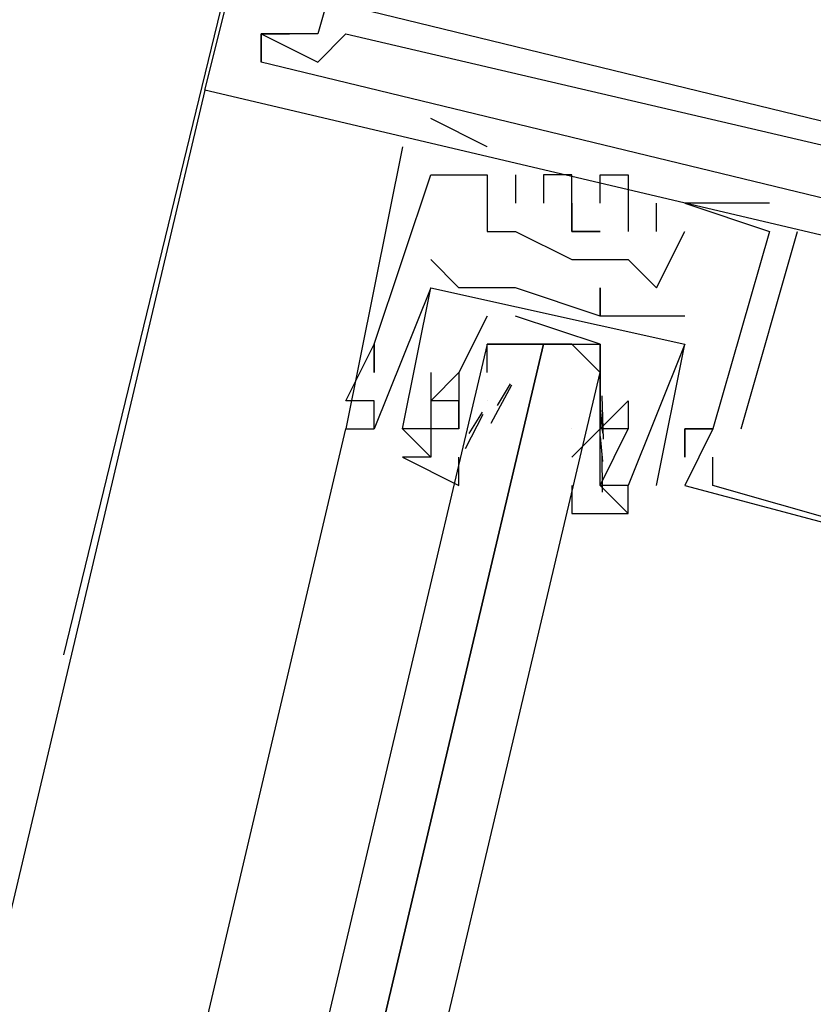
# Model space of a CAD drawing. Header units: feet. Extents: x -79 to 198, y -22 to 181.
# Tile 480 of 656: x 117.126 to 117.501, y 74.719 to 75.184. Entities that reach past the tile are written whole.
import ezdxf

# ---------------------------------------------------------------- set-up
doc = ezdxf.new("R2010")
doc.units = ezdxf.units.FT
doc.layers.add('A-LINEA', color=7, linetype='CONTINUOUS')

msp = doc.modelspace()

# ---------------------------------------------------------------- linework, layer by layer
at = {"layer": 'A-LINEA'}
for p, q in [((117.1467, 74.8844), (117.2667, 75.3778)), ((117.1467, 74.8844), (117.2667, 75.3778)), ((117.24, 75.1778), (117.24, 75.1778)), ((117.24, 75.1778), (117.24, 75.1778)), ((117.24, 75.1778), (117.24, 75.1778)), ((117.24, 75.1778), (117.24, 75.1778)), ((117.24, 75.1778), (117.24, 75.1778)), ((117.24, 75.1778), (117.24, 75.1778)), ((117.24, 75.1778), (117.24, 75.1778)), ((117.24, 75.1778), (117.24, 75.1778)), ((117.24, 75.1778), (117.24, 75.1778)), ((117.24, 75.1778), (117.24, 75.1778)), ((117.24, 75.1778), (117.24, 75.1778)), ((117.24, 75.1778), (117.24, 75.1778)), ((117.24, 75.1778), (117.24, 75.1778)), ((117.24, 75.1778), (117.24, 75.1778)), ((117.24, 75.1778), (117.24, 75.1778)), ((117.24, 75.1778), (117.24, 75.1778)), ((117.24, 75.1778), (117.24, 75.1778)), ((117.24, 75.1778), (117.24, 75.1778)), ((117.2533, 75.1778), (117.2533, 75.1778)), ((117.2533, 75.1778), (117.2533, 75.1778)), ((117.2533, 75.1778), (117.2533, 75.1778)), ((117.2533, 75.1778), (117.2533, 75.1778)), ((117.2533, 75.1778), (117.2533, 75.1778)), ((117.2533, 75.1778), (117.2533, 75.1778)), ((117.2667, 75.1778), (117.2667, 75.1778)), ((117.2667, 75.1778), (117.2667, 75.1778)), ((117.2667, 75.1778), (117.2667, 75.1778)), ((117.2667, 75.1778), (117.2667, 75.1778)), ((117.2667, 75.1778), (117.2667, 75.1778)), ((117.2667, 75.1778), (117.2667, 75.1778)), ((117.28, 75.1778), (117.28, 75.1778)), ((117.28, 75.1778), (117.28, 75.1778)), ((117.28, 75.1778), (117.28, 75.1778)), ((117.28, 75.1778), (117.28, 75.1778)), ((117.28, 75.1778), (117.28, 75.1778)), ((117.28, 75.1778), (117.28, 75.1778)), ((117.24, 75.1644), (117.24, 75.1644)), ((117.24, 75.1644), (117.24, 75.1644)), ((117.24, 75.1644), (117.24, 75.1644)), ((117.24, 75.1644), (117.24, 75.1644)), ((117.24, 75.1644), (117.24, 75.1644)), ((117.24, 75.1644), (117.24, 75.1644)), ((117.24, 75.1644), (117.24, 75.1644)), ((117.24, 75.1644), (117.24, 75.1644)), ((117.24, 75.1644), (117.24, 75.1644)), ((117.24, 75.1644), (117.24, 75.1644)), ((117.24, 75.1644), (117.24, 75.1644)), ((117.24, 75.1644), (117.24, 75.1644)), ((117.2667, 75.1644), (117.2667, 75.1644)), ((117.2667, 75.1644), (117.2667, 75.1644)), ((117.2667, 75.1644), (117.2667, 75.1644)), ((117.2667, 75.1644), (117.2667, 75.1644)), ((117.2667, 75.1644), (117.2667, 75.1644)), ((117.2667, 75.1644), (117.2667, 75.1644)), ((117.2133, 75.1511), (115.5733, 68.2178)), ((117.2133, 75.1511), (115.5733, 68.2178)), ((117.2133, 75.1511), (117.2133, 75.1511)), ((117.2133, 75.1511), (117.2133, 75.1511)), ((117.2133, 75.1511), (117.2133, 75.1511)), ((117.2133, 75.1511), (117.2133, 75.1511)), ((117.2133, 75.1511), (117.2133, 75.1511)), ((117.2133, 75.1511), (117.2133, 75.1511)), ((117.3467, 75.1244), (117.32, 75.1378)), ((117.32, 75.1378), (117.32, 75.1378)), ((117.3467, 75.1244), (117.32, 75.1378)), ((117.32, 75.1378), (117.32, 75.1378)), ((117.3467, 75.1244), (117.32, 75.1378)), ((117.32, 75.1378), (117.32, 75.1378)), ((117.3467, 75.1244), (117.32, 75.1378)), ((117.32, 75.1378), (117.32, 75.1378)), ((117.3467, 75.1244), (117.32, 75.1378)), ((117.32, 75.1378), (117.32, 75.1378)), ((117.3467, 75.1244), (117.32, 75.1378)), ((117.32, 75.1378), (117.32, 75.1378)), ((117.3067, 75.1244), (117.3067, 75.1244)), ((117.3067, 75.1244), (117.3067, 75.1244)), ((117.3067, 75.1244), (117.3067, 75.1244)), ((117.3067, 75.1244), (117.3067, 75.1244)), ((117.3067, 75.1244), (117.3067, 75.1244)), ((117.3067, 75.1244), (117.3067, 75.1244)), ((117.32, 75.1244), (117.32, 75.1244)), ((117.32, 75.1244), (117.32, 75.1244)), ((117.32, 75.1244), (117.32, 75.1244)), ((117.32, 75.1244), (117.32, 75.1244)), ((117.32, 75.1244), (117.32, 75.1244)), ((117.32, 75.1244), (117.32, 75.1244)), ((117.3467, 75.1244), (117.3467, 75.1244)), ((117.3467, 75.1244), (117.3467, 75.1244)), ((117.3467, 75.1244), (117.3467, 75.1244)), ((117.3467, 75.1244), (117.3467, 75.1244)), ((117.3467, 75.1244), (117.3467, 75.1244)), ((117.3467, 75.1244), (117.3467, 75.1244)), ((117.32, 75.1111), (117.32, 75.1111)), ((117.32, 75.1111), (117.32, 75.1111)), ((117.32, 75.1111), (117.32, 75.1111)), ((117.32, 75.1111), (117.32, 75.1111)), ((117.32, 75.1111), (117.32, 75.1111)), ((117.32, 75.1111), (117.32, 75.1111)), ((117.3467, 75.1111), (117.3467, 75.1111)), ((117.3467, 75.1111), (117.3467, 75.1111)), ((117.3467, 75.1111), (117.3467, 75.1111)), ((117.3467, 75.1111), (117.3467, 75.1111)), ((117.3467, 75.1111), (117.3467, 75.1111)), ((117.3467, 75.1111), (117.3467, 75.1111)), ((117.3467, 75.1111), (117.3467, 75.1111)), ((117.3467, 75.1111), (117.3467, 75.1111)), ((117.3467, 75.1111), (117.3467, 75.1111)), ((117.3467, 75.1111), (117.3467, 75.1111)), ((117.3467, 75.1111), (117.3467, 75.1111)), ((117.3467, 75.1111), (117.3467, 75.1111)), ((117.36, 75.1111), (117.36, 75.1111)), ((117.36, 75.1111), (117.36, 75.1111)), ((117.36, 75.1111), (117.36, 75.1111)), ((117.36, 75.1111), (117.36, 75.1111)), ((117.36, 75.1111), (117.36, 75.1111)), ((117.36, 75.1111), (117.36, 75.1111)), ((117.3733, 75.1111), (117.3733, 75.1111)), ((117.3733, 75.1111), (117.3733, 75.1111)), ((117.3733, 75.1111), (117.3733, 75.1111)), ((117.3733, 75.1111), (117.3733, 75.1111)), ((117.3733, 75.1111), (117.3733, 75.1111)), ((117.3733, 75.1111), (117.3733, 75.1111)), ((117.3867, 75.1111), (117.3867, 75.1111)), ((117.3867, 75.1111), (117.3867, 75.1111)), ((117.3867, 75.1111), (117.3867, 75.1111)), ((117.3867, 75.1111), (117.3867, 75.1111)), ((117.3867, 75.1111), (117.3867, 75.1111)), ((117.3867, 75.1111), (117.3867, 75.1111)), ((117.4, 75.1111), (117.4, 75.1111)), ((117.4, 75.1111), (117.4, 75.1111)), ((117.4, 75.1111), (117.4, 75.1111)), ((117.4, 75.1111), (117.4, 75.1111)), ((117.4, 75.1111), (117.4, 75.1111)), ((117.4, 75.1111), (117.4, 75.1111)), ((117.4133, 75.1111), (117.4133, 75.1111)), ((117.4133, 75.1111), (117.4133, 75.1111)), ((117.4133, 75.1111), (117.4133, 75.1111)), ((117.4133, 75.1111), (117.4133, 75.1111)), ((117.4133, 75.1111), (117.4133, 75.1111)), ((117.4133, 75.1111), (117.4133, 75.1111)), ((117.36, 75.0978), (117.36, 75.0978)), ((117.36, 75.0978), (117.36, 75.0978)), ((117.36, 75.0978), (117.36, 75.0978)), ((117.36, 75.0978), (117.36, 75.0978)), ((117.36, 75.0978), (117.36, 75.0978)), ((117.36, 75.0978), (117.36, 75.0978)), ((117.3733, 75.0978), (117.3733, 75.0978)), ((117.3733, 75.0978), (117.3733, 75.0978)), ((117.3733, 75.0978), (117.3733, 75.0978)), ((117.3733, 75.0978), (117.3733, 75.0978)), ((117.3733, 75.0978), (117.3733, 75.0978)), ((117.3733, 75.0978), (117.3733, 75.0978)), ((117.3867, 75.0978), (117.3867, 75.0978)), ((117.3867, 75.0978), (117.3867, 75.0978)), ((117.3867, 75.0978), (117.3867, 75.0978)), ((117.3867, 75.0978), (117.3867, 75.0978)), ((117.3867, 75.0978), (117.3867, 75.0978)), ((117.3867, 75.0978), (117.3867, 75.0978)), ((117.4, 75.0978), (117.4, 75.0978)), ((117.4, 75.0978), (117.4, 75.0978)), ((117.4, 75.0978), (117.4, 75.0978)), ((117.4, 75.0978), (117.4, 75.0978)), ((117.4, 75.0978), (117.4, 75.0978)), ((117.4, 75.0978), (117.4, 75.0978)), ((117.4267, 75.0844), (117.4267, 75.0978)), ((117.4267, 75.0978), (117.4267, 75.0978)), ((117.4267, 75.0844), (117.4267, 75.0978)), ((117.4267, 75.0978), (117.4267, 75.0978)), ((117.4267, 75.0844), (117.4267, 75.0978)), ((117.4267, 75.0978), (117.4267, 75.0978)), ((117.4267, 75.0844), (117.4267, 75.0978)), ((117.4267, 75.0978), (117.4267, 75.0978)), ((117.4267, 75.0844), (117.4267, 75.0978)), ((117.4267, 75.0978), (117.4267, 75.0978)), ((117.4267, 75.0844), (117.4267, 75.0978)), ((117.4267, 75.0978), (117.4267, 75.0978)), ((117.44, 75.0978), (117.44, 75.0978)), ((117.44, 75.0978), (117.44, 75.0978)), ((117.44, 75.0978), (117.44, 75.0978)), ((117.44, 75.0978), (117.44, 75.0978)), ((117.44, 75.0978), (117.44, 75.0978)), ((117.44, 75.0978), (117.44, 75.0978)), ((117.44, 75.0978), (117.44, 75.0978)), ((117.44, 75.0978), (117.44, 75.0978)), ((117.44, 75.0978), (117.44, 75.0978)), ((117.44, 75.0978), (117.44, 75.0978)), ((117.44, 75.0978), (117.44, 75.0978)), ((117.44, 75.0978), (117.44, 75.0978)), ((117.48, 75.0978), (117.48, 75.0978)), ((117.48, 75.0978), (117.48, 75.0978)), ((117.48, 75.0978), (117.48, 75.0978)), ((117.48, 75.0978), (117.48, 75.0978)), ((117.48, 75.0978), (117.48, 75.0978)), ((117.48, 75.0978), (117.48, 75.0978)), ((117.3467, 75.0844), (117.3467, 75.0844)), ((117.3467, 75.0844), (117.3467, 75.0844)), ((117.3467, 75.0844), (117.3467, 75.0844)), ((117.3467, 75.0844), (117.3467, 75.0844)), ((117.3467, 75.0844), (117.3467, 75.0844)), ((117.3467, 75.0844), (117.3467, 75.0844)), ((117.36, 75.0844), (117.36, 75.0844)), ((117.36, 75.0844), (117.36, 75.0844)), ((117.36, 75.0844), (117.36, 75.0844)), ((117.36, 75.0844), (117.36, 75.0844)), ((117.36, 75.0844), (117.36, 75.0844)), ((117.36, 75.0844), (117.36, 75.0844)), ((117.3867, 75.0844), (117.3867, 75.0844)), ((117.3867, 75.0844), (117.3867, 75.0844)), ((117.3867, 75.0844), (117.3867, 75.0844)), ((117.3867, 75.0844), (117.3867, 75.0844)), ((117.3867, 75.0844), (117.3867, 75.0844)), ((117.3867, 75.0844), (117.3867, 75.0844)), ((117.4133, 75.0844), (117.4133, 75.0844)), ((117.4133, 75.0844), (117.4133, 75.0844)), ((117.4133, 75.0844), (117.4133, 75.0844)), ((117.4133, 75.0844), (117.4133, 75.0844)), ((117.4133, 75.0844), (117.4133, 75.0844)), ((117.4133, 75.0844), (117.4133, 75.0844)), ((117.4267, 75.0844), (117.4267, 75.0844)), ((117.4267, 75.0844), (117.4267, 75.0844)), ((117.4267, 75.0844), (117.4267, 75.0844)), ((117.4267, 75.0844), (117.4267, 75.0844)), ((117.4267, 75.0844), (117.4267, 75.0844)), ((117.4267, 75.0844), (117.4267, 75.0844)), ((117.44, 75.0844), (117.44, 75.0844)), ((117.44, 75.0844), (117.44, 75.0844)), ((117.44, 75.0844), (117.44, 75.0844)), ((117.44, 75.0844), (117.44, 75.0844)), ((117.44, 75.0844), (117.44, 75.0844)), ((117.44, 75.0844), (117.44, 75.0844)), ((117.4667, 74.9911), (117.4933, 75.0844)), ((117.4667, 74.9911), (117.4933, 75.0844)), ((117.4667, 74.9911), (117.4933, 75.0844)), ((117.4667, 74.9911), (117.4933, 75.0844)), ((117.4667, 74.9911), (117.4933, 75.0844)), ((117.4667, 74.9911), (117.4933, 75.0844)), ((117.48, 75.0844), (117.48, 75.0844)), ((117.48, 75.0844), (117.48, 75.0844)), ((117.48, 75.0844), (117.48, 75.0844)), ((117.48, 75.0844), (117.48, 75.0844)), ((117.48, 75.0844), (117.48, 75.0844)), ((117.48, 75.0844), (117.48, 75.0844)), ((117.48, 75.0844), (117.48, 75.0844)), ((117.48, 75.0844), (117.48, 75.0844)), ((117.48, 75.0844), (117.48, 75.0844)), ((117.48, 75.0844), (117.48, 75.0844)), ((117.48, 75.0844), (117.48, 75.0844)), ((117.48, 75.0844), (117.48, 75.0844)), ((117.4933, 75.0844), (117.4933, 75.0844)), ((117.4933, 75.0844), (117.4933, 75.0844)), ((117.4933, 75.0844), (117.4933, 75.0844)), ((117.4933, 75.0844), (117.4933, 75.0844)), ((117.4933, 75.0844), (117.4933, 75.0844)), ((117.4933, 75.0844), (117.4933, 75.0844)), ((117.32, 75.0711), (117.32, 75.0711)), ((117.32, 75.0711), (117.32, 75.0711)), ((117.32, 75.0711), (117.32, 75.0711)), ((117.32, 75.0711), (117.32, 75.0711)), ((117.3867, 75.0711), (117.3867, 75.0711)), ((117.3867, 75.0711), (117.3867, 75.0711)), ((117.3867, 75.0711), (117.3867, 75.0711)), ((117.3867, 75.0711), (117.3867, 75.0711)), ((117.3867, 75.0711), (117.3867, 75.0711)), ((117.3867, 75.0711), (117.3867, 75.0711)), ((117.4133, 75.0711), (117.4133, 75.0711)), ((117.4133, 75.0711), (117.4133, 75.0711)), ((117.4133, 75.0711), (117.4133, 75.0711)), ((117.4133, 75.0711), (117.4133, 75.0711)), ((117.4133, 75.0711), (117.4133, 75.0711)), ((117.4133, 75.0711), (117.4133, 75.0711)), ((117.32, 75.0578), (117.2933, 74.9911)), ((117.32, 75.0578), (117.2933, 74.9911)), ((117.32, 75.0578), (117.2933, 74.9911)), ((117.32, 75.0578), (117.2933, 74.9911)), ((117.32, 75.0578), (117.32, 75.0578)), ((117.32, 75.0578), (117.32, 75.0578)), ((117.32, 75.0578), (117.32, 75.0578)), ((117.32, 75.0578), (117.32, 75.0578)), ((117.3333, 75.0578), (117.3333, 75.0578)), ((117.3333, 75.0578), (117.3333, 75.0578)), ((117.3333, 75.0578), (117.3333, 75.0578)), ((117.3333, 75.0578), (117.3333, 75.0578)), ((117.3467, 75.0578), (117.3467, 75.0578)), ((117.3467, 75.0578), (117.3467, 75.0578)), ((117.3467, 75.0578), (117.3467, 75.0578)), ((117.3467, 75.0578), (117.3467, 75.0578)), ((117.36, 75.0578), (117.36, 75.0578)), ((117.36, 75.0578), (117.36, 75.0578)), ((117.36, 75.0578), (117.36, 75.0578)), ((117.36, 75.0578), (117.36, 75.0578)), ((117.4, 75.0578), (117.4, 75.0578)), ((117.4, 75.0578), (117.4, 75.0578)), ((117.4, 75.0578), (117.4, 75.0578)), ((117.4, 75.0578), (117.4, 75.0578)), ((117.4267, 75.0578), (117.4267, 75.0578)), ((117.4267, 75.0578), (117.4267, 75.0578)), ((117.4267, 75.0578), (117.4267, 75.0578)), ((117.4267, 75.0578), (117.4267, 75.0578)), ((117.4267, 75.0578), (117.4267, 75.0578)), ((117.4267, 75.0578), (117.4267, 75.0578)), ((117.4, 75.0444), (117.4, 75.0444)), ((117.4, 75.0444), (117.4, 75.0444)), ((117.4, 75.0444), (117.4, 75.0444)), ((117.4, 75.0444), (117.4, 75.0444)), ((117.4, 75.0444), (117.4, 75.0444)), ((117.4, 75.0444), (117.4, 75.0444)), ((117.4, 75.0444), (117.4, 75.0444)), ((117.4, 75.0444), (117.4, 75.0444)), ((117.4133, 75.0444), (117.4133, 75.0444)), ((117.4133, 75.0444), (117.4133, 75.0444)), ((117.4133, 75.0444), (117.4133, 75.0444)), ((117.4133, 75.0444), (117.4133, 75.0444)), ((117.4267, 75.0444), (117.4267, 75.0444)), ((117.4267, 75.0444), (117.4267, 75.0444)), ((117.4267, 75.0444), (117.4267, 75.0444)), ((117.4267, 75.0444), (117.4267, 75.0444)), ((117.44, 75.0444), (117.44, 75.0444)), ((117.44, 75.0444), (117.44, 75.0444)), ((117.44, 75.0444), (117.44, 75.0444)), ((117.44, 75.0444), (117.44, 75.0444)), ((117.2933, 75.0311), (117.2933, 75.0311)), ((117.2933, 75.0311), (117.2933, 75.0311)), ((117.2933, 75.0311), (117.2933, 75.0311)), ((117.2933, 75.0311), (117.2933, 75.0311)), ((117.2933, 75.0311), (117.2933, 75.0311)), ((117.2933, 75.0311), (117.2933, 75.0311)), ((117.2933, 75.0311), (117.2933, 75.0311)), ((117.2933, 75.0311), (117.2933, 75.0311)), ((117.2933, 75.0311), (117.2933, 75.0311)), ((117.2933, 75.0311), (117.2933, 75.0311)), ((117.2933, 75.0311), (117.2933, 75.0311)), ((117.2933, 75.0311), (117.2933, 75.0311)), ((117.3467, 75.0311), (117.3467, 75.0311)), ((117.3467, 75.0311), (117.3467, 75.0311)), ((117.3733, 75.0311), (117.3867, 75.0311)), ((117.3733, 75.0311), (117.3867, 75.0311)), ((117.4267, 74.9644), (117.44, 75.0311)), ((117.4267, 74.9644), (117.44, 75.0311)), ((117.4267, 74.9644), (117.44, 75.0311)), ((117.4267, 74.9644), (117.44, 75.0311)), ((117.44, 75.0311), (117.44, 75.0311)), ((117.44, 75.0311), (117.44, 75.0311)), ((117.44, 75.0311), (117.44, 75.0311)), ((117.44, 75.0311), (117.44, 75.0311)), ((117.44, 75.0311), (117.44, 75.0311)), ((117.44, 75.0311), (117.44, 75.0311)), ((117.44, 75.0311), (117.44, 75.0311)), ((117.44, 75.0311), (117.44, 75.0311)), ((117.2933, 75.0178), (117.2933, 75.0178)), ((117.2933, 75.0178), (117.2933, 75.0178)), ((117.2933, 75.0178), (117.2933, 75.0178)), ((117.2933, 75.0178), (117.2933, 75.0178)), ((117.2933, 75.0178), (117.2933, 75.0178)), ((117.2933, 75.0178), (117.2933, 75.0178)), ((117.32, 75.0178), (117.32, 75.0178)), ((117.32, 75.0178), (117.32, 75.0178)), ((117.32, 75.0178), (117.32, 75.0178)), ((117.32, 75.0178), (117.32, 75.0178)), ((117.3333, 75.0178), (117.3333, 75.0178)), ((117.3333, 75.0178), (117.3333, 75.0178)), ((117.3333, 75.0178), (117.3333, 75.0178)), ((117.3333, 75.0178), (117.3333, 75.0178)), ((117.3467, 75.0178), (117.3467, 75.0178)), ((117.3467, 75.0178), (117.3467, 75.0178)), ((117.4, 75.0178), (117.4, 75.0178)), ((117.4, 75.0178), (117.4, 75.0178)), ((117.3486, 74.9939), (117.3583, 75.0119)), ((117.3486, 74.9939), (117.3583, 75.0119)), ((117.3515, 75.0022), (117.3577, 75.0124)), ((117.3515, 75.0022), (117.3577, 75.0124)), ((117.4009, 75.0068), (117.4014, 74.9863)), ((117.4009, 75.0068), (117.4014, 74.9863)), ((117.28, 75.0044), (117.28, 75.0044)), ((117.28, 75.0044), (117.28, 75.0044)), ((117.28, 75.0044), (117.28, 75.0044)), ((117.28, 75.0044), (117.28, 75.0044)), ((117.28, 75.0044), (117.28, 75.0044)), ((117.28, 75.0044), (117.28, 75.0044)), ((117.2933, 75.0044), (117.2933, 75.0044)), ((117.2933, 75.0044), (117.2933, 75.0044)), ((117.2933, 75.0044), (117.2933, 75.0044)), ((117.2933, 75.0044), (117.2933, 75.0044)), ((117.2933, 75.0044), (117.2933, 75.0044)), ((117.2933, 75.0044), (117.2933, 75.0044)), ((117.32, 75.0044), (117.32, 75.0044)), ((117.32, 75.0044), (117.32, 75.0044)), ((117.32, 75.0044), (117.32, 75.0044)), ((117.32, 75.0044), (117.32, 75.0044)), ((117.3333, 75.0044), (117.3333, 75.0044)), ((117.3333, 74.9911), (117.3333, 75.0044)), ((117.3333, 75.0044), (117.3333, 75.0044)), ((117.3333, 75.0044), (117.3333, 75.0044)), ((117.3333, 74.9911), (117.3333, 75.0044)), ((117.3333, 75.0044), (117.3333, 75.0044)), ((117.3467, 75.0044), (117.3467, 75.0044)), ((117.3467, 75.0044), (117.3467, 75.0044)), ((117.4, 75.0044), (117.4, 75.0044)), ((117.4, 75.0044), (117.4, 75.0044)), ((117.4, 75.0044), (117.4, 75.0044)), ((117.4, 75.0044), (117.4, 75.0044)), ((117.4133, 75.0044), (117.4133, 75.0044)), ((117.4133, 75.0044), (117.4133, 75.0044)), ((117.4133, 75.0044), (117.4133, 75.0044)), ((117.4133, 75.0044), (117.4133, 75.0044)), ((117.4133, 75.0044), (117.4133, 75.0044)), ((117.4133, 75.0044), (117.4133, 75.0044)), ((117.4133, 75.0044), (117.4133, 75.0044)), ((117.4133, 75.0044), (117.4133, 75.0044)), ((117.4133, 75.0044), (117.4133, 75.0044)), ((117.4133, 75.0044), (117.4133, 75.0044)), ((117.4133, 75.0044), (117.4133, 75.0044)), ((117.4133, 75.0044), (117.4133, 75.0044)), ((117.3364, 74.9818), (117.3448, 74.9981)), ((117.3364, 74.9818), (117.3448, 74.9981)), ((117.3382, 74.9889), (117.3444, 74.999)), ((117.3382, 74.9889), (117.3444, 74.999)), ((117.4001, 75.0009), (117.4012, 74.9891)), ((117.4001, 75.0009), (117.4012, 74.9891)), ((116.8933, 73.3511), (117.28, 74.9911)), ((116.8933, 73.3511), (117.28, 74.9911)), ((117.28, 74.9911), (117.28, 74.9911)), ((117.28, 74.9911), (117.28, 74.9911)), ((117.28, 74.9911), (117.28, 74.9911)), ((117.28, 74.9911), (117.28, 74.9911)), ((117.28, 74.9911), (117.28, 74.9911)), ((117.28, 74.9911), (117.28, 74.9911)), ((117.2933, 74.9911), (117.2933, 74.9911)), ((117.2933, 74.9911), (117.2933, 74.9911)), ((117.2933, 74.9911), (117.2933, 74.9911)), ((117.2933, 74.9911), (117.2933, 74.9911)), ((117.2933, 74.9911), (117.2933, 74.9911)), ((117.2933, 74.9911), (117.2933, 74.9911)), ((117.2933, 74.9911), (117.2933, 74.9911)), ((117.2933, 74.9911), (117.2933, 74.9911)), ((117.2933, 74.9911), (117.2933, 74.9911)), ((117.2933, 74.9911), (117.2933, 74.9911)), ((117.3067, 74.9911), (117.32, 74.9778)), ((117.3067, 74.9911), (117.3067, 74.9911)), ((117.3067, 74.9911), (117.3067, 74.9911)), ((117.3067, 74.9911), (117.32, 74.9778)), ((117.3067, 74.9911), (117.3067, 74.9911)), ((117.3067, 74.9911), (117.3067, 74.9911)), ((117.3067, 74.9911), (117.32, 74.9778)), ((117.3067, 74.9911), (117.3067, 74.9911)), ((117.3067, 74.9911), (117.3067, 74.9911)), ((117.3067, 74.9911), (117.32, 74.9778)), ((117.3067, 74.9911), (117.3067, 74.9911)), ((117.3067, 74.9911), (117.3067, 74.9911)), ((117.32, 74.9911), (117.32, 74.9911)), ((117.32, 74.9911), (117.32, 74.9911)), ((117.32, 74.9911), (117.32, 74.9911)), ((117.32, 74.9911), (117.32, 74.9911)), ((117.3333, 74.9911), (117.3333, 74.9911)), ((117.3333, 74.9911), (117.3333, 74.9911)), ((117.3333, 74.9911), (117.3333, 74.9911)), ((117.3333, 74.9911), (117.3333, 74.9911)), ((117.4, 74.9911), (117.3867, 74.9778)), ((117.3867, 74.9911), (117.3867, 74.9911)), ((117.4, 74.9911), (117.3867, 74.9778)), ((117.3867, 74.9911), (117.3867, 74.9911)), ((117.4, 74.9911), (117.4, 74.9911)), ((117.4, 74.9911), (117.4, 74.9911)), ((117.4, 74.9911), (117.4, 74.9911)), ((117.4, 74.9911), (117.4, 74.9911)), ((117.4, 74.9911), (117.4, 74.9911)), ((117.4, 74.9911), (117.4, 74.9911)), ((117.4, 74.9911), (117.4, 74.9911)), ((117.4, 74.9911), (117.4, 74.9911)), ((117.4133, 74.9911), (117.4133, 74.9911)), ((117.4133, 74.9911), (117.4133, 74.9911)), ((117.4133, 74.9911), (117.4133, 74.9911)), ((117.4133, 74.9911), (117.4133, 74.9911)), ((117.4133, 74.9911), (117.4133, 74.9911)), ((117.4133, 74.9911), (117.4133, 74.9911)), ((117.4133, 74.9911), (117.4133, 74.9911)), ((117.4133, 74.9911), (117.4133, 74.9911)), ((117.44, 74.9911), (117.44, 74.9911)), ((117.44, 74.9911), (117.44, 74.9911)), ((117.44, 74.9911), (117.44, 74.9911)), ((117.44, 74.9911), (117.44, 74.9911)), ((117.44, 74.9911), (117.44, 74.9911)), ((117.44, 74.9911), (117.44, 74.9911)), ((117.44, 74.9911), (117.44, 74.9911)), ((117.44, 74.9911), (117.44, 74.9911)), ((117.44, 74.9911), (117.44, 74.9911)), ((117.44, 74.9911), (117.44, 74.9911)), ((117.44, 74.9911), (117.44, 74.9911)), ((117.44, 74.9911), (117.44, 74.9911)), ((117.4533, 74.9911), (117.4533, 74.9911)), ((117.4533, 74.9911), (117.4533, 74.9911)), ((117.4533, 74.9911), (117.4533, 74.9911)), ((117.4533, 74.9911), (117.4533, 74.9911)), ((117.4533, 74.9911), (117.4533, 74.9911)), ((117.4533, 74.9911), (117.4533, 74.9911)), ((117.4533, 74.9911), (117.4533, 74.9911)), ((117.4533, 74.9911), (117.4533, 74.9911)), ((117.4533, 74.9911), (117.4533, 74.9911)), ((117.4533, 74.9911), (117.4533, 74.9911)), ((117.4533, 74.9911), (117.4533, 74.9911)), ((117.4533, 74.9911), (117.4533, 74.9911)), ((117.4533, 74.9911), (117.4533, 74.9911)), ((117.4533, 74.9911), (117.4533, 74.9911)), ((117.4533, 74.9911), (117.4533, 74.9911)), ((117.4533, 74.9911), (117.4533, 74.9911)), ((117.4533, 74.9911), (117.4533, 74.9911)), ((117.4533, 74.9911), (117.4533, 74.9911)), ((117.4667, 74.9911), (117.4667, 74.9911)), ((117.4667, 74.9911), (117.4667, 74.9911)), ((117.4667, 74.9911), (117.4667, 74.9911)), ((117.4667, 74.9911), (117.4667, 74.9911)), ((117.4667, 74.9911), (117.4667, 74.9911)), ((117.4667, 74.9911), (117.4667, 74.9911)), ((117.4001, 74.9876), (117.4012, 74.9757)), ((117.4001, 74.9876), (117.4012, 74.9757)), ((117.4008, 74.9796), (117.401, 74.9613)), ((117.4008, 74.9796), (117.401, 74.9613)), ((117.32, 74.9778), (117.32, 74.9778)), ((117.32, 74.9778), (117.32, 74.9778)), ((117.32, 74.9778), (117.32, 74.9778)), ((117.32, 74.9778), (117.32, 74.9778)), ((117.3867, 74.9778), (117.3867, 74.9778)), ((117.3867, 74.9778), (117.3867, 74.9778)), ((117.3867, 74.9778), (117.3867, 74.9778)), ((117.3867, 74.9778), (117.3867, 74.9778)), ((117.44, 74.9778), (117.44, 74.9778)), ((117.44, 74.9778), (117.44, 74.9778)), ((117.44, 74.9778), (117.44, 74.9778)), ((117.44, 74.9778), (117.44, 74.9778)), ((117.44, 74.9778), (117.44, 74.9778)), ((117.44, 74.9778), (117.44, 74.9778)), ((117.4533, 74.9778), (117.4533, 74.9778)), ((117.4533, 74.9778), (117.4533, 74.9778)), ((117.4533, 74.9778), (117.4533, 74.9778)), ((117.4533, 74.9778), (117.4533, 74.9778)), ((117.4533, 74.9778), (117.4533, 74.9778)), ((117.4533, 74.9778), (117.4533, 74.9778)), ((117.4, 74.9644), (117.4133, 74.9511)), ((117.4, 74.9644), (117.4, 74.9644)), ((117.4, 74.9644), (117.4, 74.9644)), ((117.4, 74.9644), (117.4133, 74.9511)), ((117.4, 74.9644), (117.4, 74.9644)), ((117.4, 74.9644), (117.4, 74.9644)), ((117.4, 74.9644), (117.4133, 74.9511)), ((117.4, 74.9644), (117.4, 74.9644)), ((117.4, 74.9644), (117.4, 74.9644)), ((117.4, 74.9644), (117.4133, 74.9511)), ((117.4, 74.9644), (117.4, 74.9644)), ((117.4, 74.9644), (117.4, 74.9644)), ((117.4133, 74.9644), (117.4133, 74.9644)), ((117.4133, 74.9644), (117.4133, 74.9644)), ((117.4133, 74.9644), (117.4133, 74.9644)), ((117.4133, 74.9644), (117.4133, 74.9644)), ((117.4133, 74.9644), (117.4133, 74.9644)), ((117.4133, 74.9644), (117.4133, 74.9644)), ((117.4133, 74.9644), (117.4133, 74.9644)), ((117.4133, 74.9644), (117.4133, 74.9644)), ((117.4267, 74.9644), (117.4267, 74.9644)), ((117.4267, 74.9644), (117.4267, 74.9644)), ((117.4267, 74.9644), (117.4267, 74.9644)), ((117.4267, 74.9644), (117.4267, 74.9644)), ((117.44, 74.9644), (117.44, 74.9644)), ((117.44, 74.9644), (117.44, 74.9644)), ((117.44, 74.9644), (117.44, 74.9644)), ((117.44, 74.9644), (117.44, 74.9644)), ((117.44, 74.9644), (117.44, 74.9644)), ((117.44, 74.9644), (117.44, 74.9644)), ((117.4533, 74.9644), (117.4533, 74.9644)), ((117.4533, 74.9644), (117.4533, 74.9644)), ((117.4533, 74.9644), (117.4533, 74.9644)), ((117.4533, 74.9644), (117.4533, 74.9644)), ((117.4533, 74.9644), (117.4533, 74.9644)), ((117.4533, 74.9644), (117.4533, 74.9644)), ((117.4133, 74.9511), (117.4133, 74.9511)), ((117.4133, 74.9511), (117.4133, 74.9511)), ((117.4133, 74.9511), (117.4133, 74.9511)), ((117.4133, 74.9511), (117.4133, 74.9511))]:
    msp.add_line(p, q, dxfattribs=at)
for points in [[(117.88, 75.0044), (117.8933, 75.0044), (117.8933, 74.9911), (117.2133, 75.1511), (117.2533, 75.3111), (117.2667, 75.3111), (117.2667, 75.2978), (117.2533, 75.2978), (117.2533, 75.2711), (117.2533, 75.2844)], [(117.88, 75.0044), (117.8933, 75.0044), (117.8933, 74.9911), (117.2133, 75.1511), (117.2533, 75.3111), (117.2667, 75.3111), (117.2667, 75.2978), (117.2533, 75.2978), (117.2533, 75.2711), (117.2533, 75.2844)], [(117.88, 75.0044), (117.8933, 75.0044), (117.8933, 74.9911), (117.2133, 75.1511), (117.2533, 75.3111), (117.2667, 75.3111), (117.2667, 75.2978), (117.2533, 75.2978), (117.2533, 75.2711), (117.2533, 75.2844)], [(117.88, 75.0044), (117.8933, 75.0044), (117.8933, 74.9911), (117.2133, 75.1511), (117.2533, 75.3111), (117.2667, 75.3111), (117.2667, 75.2978), (117.2533, 75.2978), (117.2533, 75.2711), (117.2533, 75.2844)], [(117.88, 75.0044), (117.8933, 75.0044), (117.8933, 74.9911), (117.2133, 75.1511), (117.2533, 75.3111), (117.2667, 75.3111), (117.2667, 75.2978), (117.2533, 75.2978), (117.2533, 75.2711), (117.2533, 75.2844)], [(117.88, 75.0044), (117.8933, 75.0044), (117.8933, 74.9911), (117.2133, 75.1511), (117.2533, 75.3111), (117.2667, 75.3111), (117.2667, 75.2978), (117.2533, 75.2978), (117.2533, 75.2711), (117.2533, 75.2844)], [(117.7733, 75.0711), (117.8, 75.1511), (117.8, 75.1644), (117.8, 75.1644), (117.7733, 75.0711), (117.28, 75.1911), (117.2933, 75.2844), (117.28, 75.2711), (117.2933, 75.2711), (117.2667, 75.1778), (117.24, 75.1778), (117.24, 75.1644), (117.24, 75.1778)], [(117.7733, 75.0711), (117.8, 75.1511), (117.8, 75.1644), (117.8, 75.1644), (117.7733, 75.0711), (117.28, 75.1911), (117.2933, 75.2844), (117.28, 75.2711), (117.2933, 75.2711), (117.2667, 75.1778), (117.24, 75.1778), (117.24, 75.1644), (117.24, 75.1778)], [(117.7733, 75.0711), (117.8, 75.1511), (117.8, 75.1644), (117.8, 75.1644), (117.7733, 75.0711), (117.28, 75.1911), (117.2933, 75.2844), (117.28, 75.2711), (117.2933, 75.2711), (117.2667, 75.1778), (117.24, 75.1778), (117.24, 75.1644), (117.24, 75.1778)], [(117.7733, 75.0711), (117.8, 75.1511), (117.8, 75.1644), (117.8, 75.1644), (117.7733, 75.0711), (117.28, 75.1911), (117.2933, 75.2844), (117.28, 75.2711), (117.2933, 75.2711), (117.2667, 75.1778), (117.24, 75.1778), (117.24, 75.1644), (117.24, 75.1778)], [(117.7733, 75.0711), (117.8, 75.1511), (117.8, 75.1644), (117.8, 75.1644), (117.7733, 75.0711), (117.28, 75.1911), (117.2933, 75.2844), (117.28, 75.2711), (117.2933, 75.2711), (117.2667, 75.1778), (117.24, 75.1778), (117.24, 75.1644), (117.24, 75.1778)], [(117.7733, 75.0711), (117.8, 75.1511), (117.8, 75.1644), (117.8, 75.1644), (117.7733, 75.0711), (117.28, 75.1911), (117.2933, 75.2844), (117.28, 75.2711), (117.2933, 75.2711), (117.2667, 75.1778), (117.24, 75.1778), (117.24, 75.1644), (117.24, 75.1778)], [(117.24, 75.1778), (117.2667, 75.1644), (117.28, 75.1778), (117.68, 75.0844), (117.68, 75.0711)], [(117.24, 75.1644), (117.24, 75.1778), (117.2533, 75.1778)], [(117.24, 75.1778), (117.2667, 75.1644), (117.28, 75.1778), (117.68, 75.0844), (117.68, 75.0711)], [(117.24, 75.1644), (117.24, 75.1778), (117.2533, 75.1778)], [(117.24, 75.1778), (117.2667, 75.1644), (117.28, 75.1778), (117.68, 75.0844), (117.68, 75.0711)], [(117.24, 75.1644), (117.24, 75.1778), (117.2533, 75.1778)], [(117.24, 75.1778), (117.2667, 75.1644), (117.28, 75.1778), (117.68, 75.0844), (117.68, 75.0711)], [(117.24, 75.1644), (117.24, 75.1778), (117.2533, 75.1778)], [(117.24, 75.1778), (117.2667, 75.1644), (117.28, 75.1778), (117.68, 75.0844), (117.68, 75.0711)], [(117.24, 75.1644), (117.24, 75.1778), (117.2533, 75.1778)], [(117.24, 75.1778), (117.2667, 75.1644), (117.28, 75.1778), (117.68, 75.0844), (117.68, 75.0711)], [(117.24, 75.1644), (117.24, 75.1778), (117.2533, 75.1778)], [(117.8, 75.0978), (117.7867, 75.0978), (117.7733, 75.0311), (117.6933, 75.0578), (117.6933, 75.0844), (117.68, 75.0844), (117.68, 75.0711), (117.6933, 75.0711), (117.68, 75.0578), (117.24, 75.1644)], [(117.8, 75.0978), (117.7867, 75.0978), (117.7733, 75.0311), (117.6933, 75.0578), (117.6933, 75.0844), (117.68, 75.0844), (117.68, 75.0711), (117.6933, 75.0711), (117.68, 75.0578), (117.24, 75.1644)], [(117.8, 75.0978), (117.7867, 75.0978), (117.7733, 75.0311), (117.6933, 75.0578), (117.6933, 75.0844), (117.68, 75.0844), (117.68, 75.0711), (117.6933, 75.0711), (117.68, 75.0578), (117.24, 75.1644)], [(117.8, 75.0978), (117.7867, 75.0978), (117.7733, 75.0311), (117.6933, 75.0578), (117.6933, 75.0844), (117.68, 75.0844), (117.68, 75.0711), (117.6933, 75.0711), (117.68, 75.0578), (117.24, 75.1644)], [(117.8, 75.0978), (117.7867, 75.0978), (117.7733, 75.0311), (117.6933, 75.0578), (117.6933, 75.0844), (117.68, 75.0844), (117.68, 75.0711), (117.6933, 75.0711), (117.68, 75.0578), (117.24, 75.1644)], [(117.8, 75.0978), (117.7867, 75.0978), (117.7733, 75.0311), (117.6933, 75.0578), (117.6933, 75.0844), (117.68, 75.0844), (117.68, 75.0711), (117.6933, 75.0711), (117.68, 75.0578), (117.24, 75.1644)], [(117.3067, 75.1244), (117.28, 74.9911), (117.2933, 74.9911), (117.2933, 75.0044), (117.28, 75.0044), (117.2933, 75.0311), (117.2933, 75.0178), (117.2933, 75.0311), (117.32, 75.1111), (117.3467, 75.1111), (117.3467, 75.0844), (117.36, 75.0844), (117.3867, 75.0711), (117.4133, 75.0711), (117.4267, 75.0578), (117.44, 75.0844)], [(117.3067, 75.1244), (117.28, 74.9911), (117.2933, 74.9911), (117.2933, 75.0044), (117.28, 75.0044), (117.2933, 75.0311), (117.2933, 75.0178), (117.2933, 75.0311), (117.32, 75.1111), (117.3467, 75.1111), (117.3467, 75.0844), (117.36, 75.0844), (117.3867, 75.0711), (117.4133, 75.0711), (117.4267, 75.0578), (117.44, 75.0844)], [(117.3067, 75.1244), (117.28, 74.9911), (117.2933, 74.9911), (117.2933, 75.0044), (117.28, 75.0044), (117.2933, 75.0311), (117.2933, 75.0178), (117.2933, 75.0311), (117.32, 75.1111), (117.3467, 75.1111), (117.3467, 75.0844), (117.36, 75.0844), (117.3867, 75.0711), (117.4133, 75.0711), (117.4267, 75.0578), (117.44, 75.0844)], [(117.3067, 75.1244), (117.28, 74.9911), (117.2933, 74.9911), (117.2933, 75.0044), (117.28, 75.0044), (117.2933, 75.0311), (117.2933, 75.0178), (117.2933, 75.0311), (117.32, 75.1111), (117.3467, 75.1111), (117.3467, 75.0844), (117.36, 75.0844), (117.3867, 75.0711), (117.4133, 75.0711), (117.4267, 75.0578), (117.44, 75.0844)], [(117.3067, 75.1244), (117.28, 74.9911), (117.2933, 74.9911), (117.2933, 75.0044), (117.28, 75.0044), (117.2933, 75.0311), (117.2933, 75.0178), (117.2933, 75.0311), (117.32, 75.1111), (117.3467, 75.1111), (117.3467, 75.0844), (117.36, 75.0844), (117.3867, 75.0711), (117.4133, 75.0711), (117.4267, 75.0578), (117.44, 75.0844)], [(117.3067, 75.1244), (117.28, 74.9911), (117.2933, 74.9911), (117.2933, 75.0044), (117.28, 75.0044), (117.2933, 75.0311), (117.2933, 75.0178), (117.2933, 75.0311), (117.32, 75.1111), (117.3467, 75.1111), (117.3467, 75.0844), (117.36, 75.0844), (117.3867, 75.0711), (117.4133, 75.0711), (117.4267, 75.0578), (117.44, 75.0844)], [(117.36, 75.1111), (117.36, 75.0978), (117.36, 75.0978)], [(117.36, 75.1111), (117.36, 75.0978), (117.36, 75.0978)], [(117.36, 75.1111), (117.36, 75.0978), (117.36, 75.0978)], [(117.36, 75.1111), (117.36, 75.0978), (117.36, 75.0978)], [(117.36, 75.1111), (117.36, 75.0978), (117.36, 75.0978)], [(117.36, 75.1111), (117.36, 75.0978), (117.36, 75.0978)], [(117.3867, 75.0978), (117.3867, 75.1111), (117.3733, 75.1111), (117.3733, 75.0978)], [(117.3867, 75.0978), (117.3867, 75.1111), (117.3733, 75.1111), (117.3733, 75.0978)], [(117.3867, 75.0978), (117.3867, 75.1111), (117.3733, 75.1111), (117.3733, 75.0978)], [(117.3867, 75.0978), (117.3867, 75.1111), (117.3733, 75.1111), (117.3733, 75.0978)], [(117.3867, 75.0978), (117.3867, 75.1111), (117.3733, 75.1111), (117.3733, 75.0978)], [(117.3867, 75.0978), (117.3867, 75.1111), (117.3733, 75.1111), (117.3733, 75.0978)], [(117.4, 75.0978), (117.4, 75.1111), (117.4133, 75.1111), (117.4133, 75.0844), (117.4133, 75.0844)], [(117.4, 75.0978), (117.4, 75.1111), (117.4133, 75.1111), (117.4133, 75.0844), (117.4133, 75.0844)], [(117.4, 75.0978), (117.4, 75.1111), (117.4133, 75.1111), (117.4133, 75.0844), (117.4133, 75.0844)], [(117.4, 75.0978), (117.4, 75.1111), (117.4133, 75.1111), (117.4133, 75.0844), (117.4133, 75.0844)], [(117.4, 75.0978), (117.4, 75.1111), (117.4133, 75.1111), (117.4133, 75.0844), (117.4133, 75.0844)], [(117.4, 75.0978), (117.4, 75.1111), (117.4133, 75.1111), (117.4133, 75.0844), (117.4133, 75.0844)], [(117.3867, 75.0844), (117.3867, 75.0978), (117.3867, 75.0844), (117.4, 75.0844), (117.3867, 75.0844)], [(117.3867, 75.0844), (117.3867, 75.0978), (117.3867, 75.0844), (117.4, 75.0844), (117.3867, 75.0844)], [(117.3867, 75.0844), (117.3867, 75.0978), (117.3867, 75.0844), (117.4, 75.0844), (117.3867, 75.0844)], [(117.3867, 75.0844), (117.3867, 75.0978), (117.3867, 75.0844), (117.4, 75.0844), (117.3867, 75.0844)], [(117.3867, 75.0844), (117.3867, 75.0978), (117.3867, 75.0844), (117.4, 75.0844), (117.3867, 75.0844)], [(117.3867, 75.0844), (117.3867, 75.0978), (117.3867, 75.0844), (117.4, 75.0844), (117.3867, 75.0844)], [(117.48, 75.0978), (117.44, 75.0978), (117.44, 75.0978)], [(117.44, 75.0978), (117.48, 75.0844), (117.4533, 74.9911), (117.44, 74.9911), (117.44, 74.9778), (117.44, 74.9911), (117.4533, 74.9911), (117.44, 74.9644), (117.64, 74.9111)], [(117.48, 75.0978), (117.44, 75.0978), (117.44, 75.0978)], [(117.44, 75.0978), (117.48, 75.0844), (117.4533, 74.9911), (117.44, 74.9911), (117.44, 74.9778), (117.44, 74.9911), (117.4533, 74.9911), (117.44, 74.9644), (117.64, 74.9111)], [(117.48, 75.0978), (117.44, 75.0978), (117.44, 75.0978)], [(117.44, 75.0978), (117.48, 75.0844), (117.4533, 74.9911), (117.44, 74.9911), (117.44, 74.9778), (117.44, 74.9911), (117.4533, 74.9911), (117.44, 74.9644), (117.64, 74.9111)], [(117.48, 75.0978), (117.44, 75.0978), (117.44, 75.0978)], [(117.44, 75.0978), (117.48, 75.0844), (117.4533, 74.9911), (117.44, 74.9911), (117.44, 74.9778), (117.44, 74.9911), (117.4533, 74.9911), (117.44, 74.9644), (117.64, 74.9111)], [(117.48, 75.0978), (117.44, 75.0978), (117.44, 75.0978)], [(117.44, 75.0978), (117.48, 75.0844), (117.4533, 74.9911), (117.44, 74.9911), (117.44, 74.9778), (117.44, 74.9911), (117.4533, 74.9911), (117.44, 74.9644), (117.64, 74.9111)], [(117.48, 75.0978), (117.44, 75.0978), (117.44, 75.0978)], [(117.44, 75.0978), (117.48, 75.0844), (117.4533, 74.9911), (117.44, 74.9911), (117.44, 74.9778), (117.44, 74.9911), (117.4533, 74.9911), (117.44, 74.9644), (117.64, 74.9111)], [(117.44, 75.0444), (117.4267, 75.0444), (117.4133, 75.0444), (117.4, 75.0444), (117.4, 75.0578), (117.4, 75.0444), (117.36, 75.0578), (117.3467, 75.0578), (117.3333, 75.0578), (117.32, 75.0711)], [(117.44, 75.0444), (117.4267, 75.0444), (117.4133, 75.0444), (117.4, 75.0444), (117.4, 75.0578), (117.4, 75.0444), (117.36, 75.0578), (117.3467, 75.0578), (117.3333, 75.0578), (117.32, 75.0711)], [(117.44, 75.0444), (117.4267, 75.0444), (117.4133, 75.0444), (117.4, 75.0444), (117.4, 75.0578), (117.4, 75.0444), (117.36, 75.0578), (117.3467, 75.0578), (117.3333, 75.0578), (117.32, 75.0711)], [(117.44, 75.0444), (117.4267, 75.0444), (117.4133, 75.0444), (117.4, 75.0444), (117.4, 75.0578), (117.4, 75.0444), (117.36, 75.0578), (117.3467, 75.0578), (117.3333, 75.0578), (117.32, 75.0711)], [(117.32, 75.0178), (117.32, 74.9911), (117.3067, 74.9911), (117.32, 75.0578)], [(117.32, 75.0178), (117.32, 74.9911), (117.3067, 74.9911), (117.32, 75.0578)], [(117.32, 75.0178), (117.32, 74.9911), (117.3067, 74.9911), (117.32, 75.0578)], [(117.32, 75.0178), (117.32, 74.9911), (117.3067, 74.9911), (117.32, 75.0578)], [(117.32, 75.0578), (117.44, 75.0311), (117.4133, 74.9644), (117.4, 74.9644), (117.4133, 74.9911)], [(117.32, 75.0578), (117.44, 75.0311), (117.4133, 74.9644), (117.4, 74.9644), (117.4133, 74.9911)], [(117.32, 75.0578), (117.44, 75.0311), (117.4133, 74.9644), (117.4, 74.9644), (117.4133, 74.9911)], [(117.32, 75.0578), (117.44, 75.0311), (117.4133, 74.9644), (117.4, 74.9644), (117.4133, 74.9911)], [(117.6, 75.0444), (117.6, 75.0578), (117.6667, 75.0444), (117.64, 74.9111), (117.4533, 74.9644), (117.4533, 74.9778)], [(117.6, 75.0444), (117.6, 75.0578), (117.6667, 75.0444), (117.64, 74.9111), (117.4533, 74.9644), (117.4533, 74.9778)], [(117.6, 75.0444), (117.6, 75.0578), (117.6667, 75.0444), (117.64, 74.9111), (117.4533, 74.9644), (117.4533, 74.9778)], [(117.6, 75.0444), (117.6, 75.0578), (117.6667, 75.0444), (117.64, 74.9111), (117.4533, 74.9644), (117.4533, 74.9778)], [(117.6, 75.0444), (117.6, 75.0578), (117.6667, 75.0444), (117.64, 74.9111), (117.4533, 74.9644), (117.4533, 74.9778)], [(117.6, 75.0444), (117.6, 75.0578), (117.6667, 75.0444), (117.64, 74.9111), (117.4533, 74.9644), (117.4533, 74.9778)], [(117.3467, 75.0444), (117.3333, 75.0178), (117.3333, 75.0044), (117.3333, 74.9911), (117.32, 74.9911), (117.32, 74.9778), (117.3067, 74.9778), (117.3333, 74.9644), (117.3333, 74.9778)], [(117.3467, 75.0444), (117.3333, 75.0178), (117.3333, 75.0044), (117.3333, 74.9911), (117.32, 74.9911), (117.32, 74.9778), (117.3067, 74.9778), (117.3333, 74.9644), (117.3333, 74.9778)], [(117.3867, 74.9644), (117.3867, 74.9511), (117.4133, 74.9511), (117.4133, 74.9644), (117.4, 74.9644), (117.4, 74.9778), (117.4, 74.9911), (117.4, 75.0044), (117.4, 75.0311), (117.36, 75.0444)], [(117.3867, 74.9644), (117.3867, 74.9511), (117.4133, 74.9511), (117.4133, 74.9644), (117.4, 74.9644), (117.4, 74.9778), (117.4, 74.9911), (117.4, 75.0044), (117.4, 75.0311), (117.36, 75.0444)], [(117, 73.3244), (117.4, 75.0178), (117.3867, 75.0311), (117.3733, 75.0311), (116.9733, 73.3378), (117.3733, 75.0311), (117.36, 75.0311), (117.3467, 75.0311), (116.9467, 73.3378)], [(117, 73.3244), (117.4, 75.0178), (117.3867, 75.0311), (117.3733, 75.0311), (116.9733, 73.3378), (117.3733, 75.0311), (117.36, 75.0311), (117.3467, 75.0311), (116.9467, 73.3378)], [(117.3467, 75.0178), (117.3467, 75.0311), (117.4, 75.0311), (117.4, 75.0178), (117.4, 75.0044)], [(117.3467, 75.0178), (117.3467, 75.0311), (117.4, 75.0311), (117.4, 75.0178), (117.4, 75.0044)], [(117.3333, 75.0044), (117.32, 75.0044), (117.3333, 75.0178)], [(117.3333, 75.0044), (117.32, 75.0044), (117.3333, 75.0178)], [(117.3333, 75.0044), (117.32, 75.0044), (117.3333, 75.0178)], [(117.3333, 75.0044), (117.32, 75.0044), (117.3333, 75.0178)], [(117.4, 75.0044), (117.4, 74.9911), (117.4133, 75.0044), (117.4133, 74.9911), (117.4, 74.9911)], [(117.4, 75.0044), (117.4, 74.9911), (117.4133, 75.0044), (117.4133, 74.9911), (117.4, 74.9911)], [(117.4, 75.0044), (117.4, 74.9911), (117.4133, 75.0044), (117.4133, 74.9911), (117.4, 74.9911)], [(117.4, 75.0044), (117.4, 74.9911), (117.4133, 75.0044), (117.4133, 74.9911), (117.4, 74.9911)]]:
    msp.add_lwpolyline(points, dxfattribs=at)

doc.saveas('drawing.dxf')
